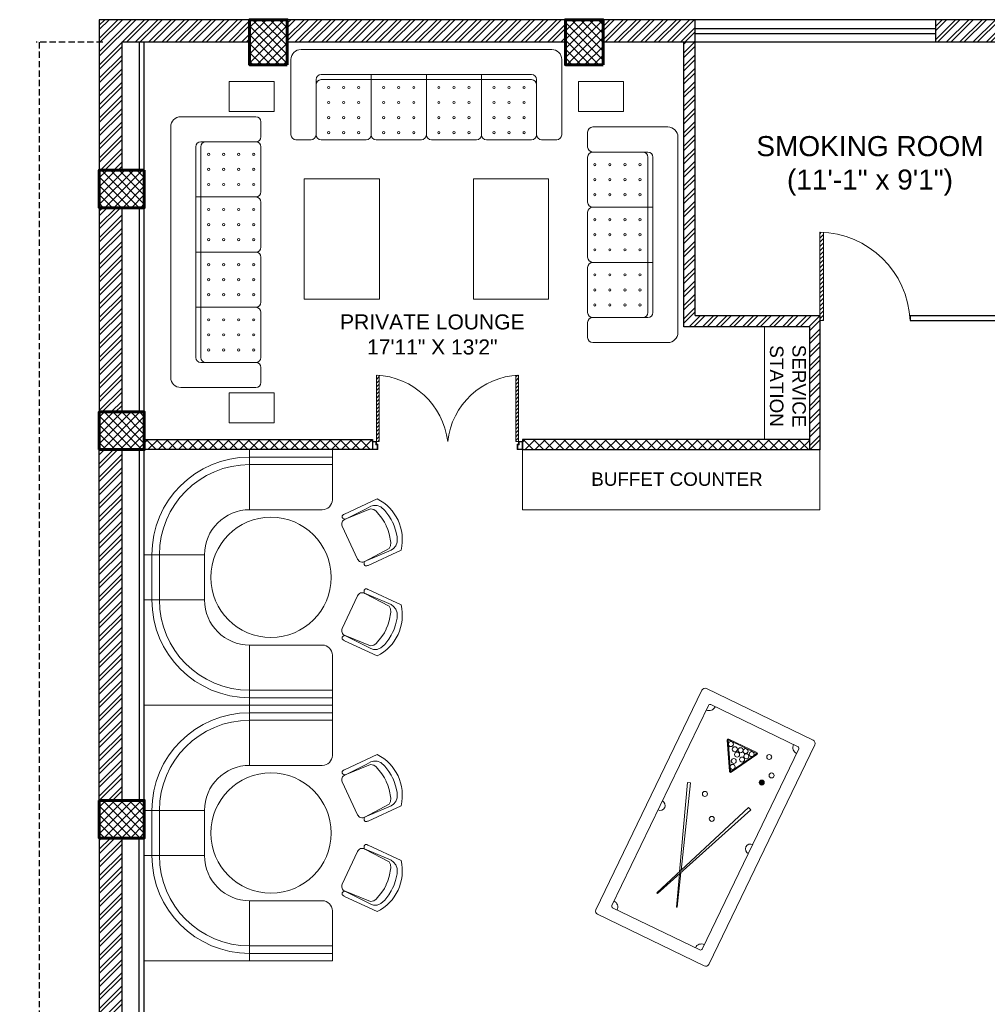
# Model space of a CAD drawing. Header units: inches. Extents: x 105152 to 158499, y 12149 to 30915.
# Tile 332 of 339: x 132136 to 132522, y 17960 to 18352. Entities that reach past the tile are written whole.
import ezdxf

# ---------------------------------------------------------------- set-up
doc = ezdxf.new("R2010")
doc.units = ezdxf.units.IN
doc.header["$MEASUREMENT"] = 0
doc.header["$PDMODE"] = 34
doc.linetypes.add('HIDDEN', pattern=[0.375, 0.25, -0.125])
doc.linetypes.add('HIDDEN2', pattern=[0.1875, 0.125, -0.0625])
doc.layers.add('PD_025_TEXT', color=61, linetype='Continuous')
doc.layers.add('PD_DIMENSION', color=101, linetype='Continuous')
for name, color, linetype, lineweight in [('PD_BRICK WALL_115', 134, 'Continuous', 30), ('PD_COLUMN', 2, 'Continuous', 60), ('PD_DOOR', 42, 'Continuous', 25), ('PD_ELEVATION_03', 80, 'Continuous', 25), ('PD_FURNITURE_LOOSE', 20, 'Continuous', 18), ('PD_HATCH', 45, 'Continuous', 9), ('PD_WINDOW', 140, 'Continuous', 25)]:
    doc.layers.add(name, color=color, linetype=linetype, lineweight=lineweight)
doc.styles.get("Standard").update_dxf_attribs({"font": 'arial.ttf', "height": 6})
doc.styles.add('style1', font='arial.ttf', dxfattribs={"height": 500})
doc.dimstyles.new('ISO-10', dxfattribs={"dimtxt": 6, "dimasz": 0.5, "dimexe": 1.25, "dimexo": 0.625, "dimtad": 1, "dimtoh": 1, "dimdec": 1, "dimlunit": 4, "dimtxsty": 'Standard', "dimblk": 'ARCHTICK', "dimcen": 2.5, "dimclrt": 3, "dimadec": 0, "dimazin": 0, "dimtfac": 1, "dimtdec": 1, "dimtmove": 1, "dimatfit": 3, "dimfxl": 1, "dimarcsym": 0})
pattern_1 = [(45, (277611.2745, 44121.918), (-1.767766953, 1.767766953), []), (135, (277611.2745, 44121.918), (-1.767766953, -1.767766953), [])]

# ---------------------------------------------------------------- blocks, each defined once
blk = doc.blocks.new('A$C57124B3B')
at = {"color": 251, "lineweight": 5}
for p, q in [((46, 504), (46, 109)), ((665, 109), (665, 506))]:
    blk.add_line(p, q, dxfattribs=at)
for points in [[(100, 525), (95, 530), (90, 534), (86, 537), (82, 539), (78, 541), (75, 542), (71, 542), (68, 542), (66, 541), (63, 541), (61, 540), (59, 539), (57, 538), (55, 537), (54, 535), (52, 534), (51, 532), (50, 529), (49, 526), (48, 522), (47, 516), (46, 509), (46, 506)], [(610, 525), (615, 530), (620, 534), (624, 537), (629, 539), (632, 541), (636, 542), (639, 542), (642, 542), (645, 541), (647, 541), (650, 540), (652, 539), (653, 538), (655, 537), (657, 535), (658, 534), (659, 532), (660, 529), (662, 526), (663, 522), (664, 516), (664, 509), (665, 506)], [(100, 525), (92, 265), (90, 207), (95, 175), (111, 140), (143, 111), (197, 86), (269, 70), (318, 65), (357, 65)], [(610, 525), (619, 265), (621, 207), (615, 175), (599, 140), (568, 111), (513, 86), (441, 70), (392, 65), (354, 65)]]:
    blk.add_lwpolyline(points, dxfattribs=at)
blk.add_lwpolyline([(353, 144), (310, 144), (260, 151), (165, 175), (136, 193), (116, 221), (100, 522, -0.429937), (157, 583), (553, 583, -0.429937), (610, 522), (594, 221), (575, 193), (545, 175), (450, 151), (401, 144), (357, 144)], format="xyb", dxfattribs=at)
blk.add_arc((355, 499), 498, 231.563, 308.437, dxfattribs=at)
blk = doc.blocks.new('FIXEDSEATING012')
at = {"color": 251, "lineweight": 5}
for p, q in [((0, 0), (0, -102)), ((75, 0), (0, 0)), ((42, -24), (42, 0)), ((75, -3), (75, 0)), ((75, -3), (42, -3)), ((75, -20), (75, -3)), ((42, -6), (75, -6)), ((42, -24), (71, -24)), ((24, -42), (0, -42)), ((3, -42), (3, -60)), ((6, -42), (6, -60)), ((24, -42), (24, -60)), ((24, -60), (0, -60)), ((42, -78), (71, -78)), ((42, -78), (42, -102)), ((75, -102), (75, -82)), ((42, -96), (75, -96)), ((75, -102), (0, -102)), ((75, -99), (42, -99))]:
    blk.add_line(p, q, dxfattribs=at)
blk.add_circle((50.51, -51), 24, dxfattribs=at)
for centre, radius, start, end in [((42, -42), 39, 90, 180), ((42, -42), 36, 90, 180), ((71, -20), 4, 270, 0), ((42, -42), 18, 90, 180), ((42, -60), 39, 180, 270), ((42, -60), 36, 180, 270), ((42, -60), 18, 180, 270), ((71, -82), 4, 0, 90)]:
    blk.add_arc(centre, radius, start, end, dxfattribs=at)
at = {"color": 251, "extrusion": (0, 0, -1), "yscale": 0.03640297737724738, "zscale": -0.03640297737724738}
for p, xscale, rotation in [((-95.77, -16.47), 0.03640297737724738, 245), ((-95.77, -85.53), -0.03640297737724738, 295)]:
    blk.add_blockref('A$C57124B3B', p, dxfattribs=dict(at, xscale=xscale, rotation=rotation))
blk = doc.blocks.new('ghfhgfh')
at = {"color": 251, "lineweight": 5}
for p, q in [((133107.64, 19586.52), (133207.64, 19586.52)), ((133103.64, 19552.52), (133103.64, 19582.52)), ((133211.64, 19582.52), (133211.64, 19552.52)), ((133211.64, 19582.52), (133211.64, 19552.52)), ((133113.64, 19552.52), (133113.64, 19574.52)), ((133199.64, 19576.52), (133115.64, 19576.52)), ((133115.64, 19574.52), (133199.64, 19574.52)), ((133135.64, 19576.52), (133135.64, 19552.52)), ((133157.64, 19576.52), (133157.64, 19552.52)), ((133179.64, 19576.52), (133179.64, 19552.52)), ((133201.64, 19574.52), (133201.64, 19552.52)), ((133111.64, 19550.52), (133105.64, 19550.52)), ((133133.64, 19550.52), (133115.64, 19550.52)), ((133155.64, 19550.52), (133137.64, 19550.52)), ((133159.64, 19550.52), (133177.64, 19550.52)), ((133181.64, 19550.52), (133199.64, 19550.52)), ((133203.64, 19550.52), (133209.64, 19550.52))]:
    blk.add_line(p, q, dxfattribs=at)
for centre in [(133118.64, 19571.38), (133124.64, 19571.38), (133130.64, 19571.38), (133140.64, 19571.38), (133146.64, 19571.38), (133152.64, 19571.38), (133162.64, 19571.38), (133168.64, 19571.38), (133174.64, 19571.38), (133184.64, 19571.38), (133190.64, 19571.38), (133196.64, 19571.38), (133118.64, 19565.38), (133124.64, 19565.38), (133130.64, 19565.38), (133140.64, 19565.38), (133146.64, 19565.38), (133152.64, 19565.38), (133162.64, 19565.38), (133168.64, 19565.38), (133174.64, 19565.38), (133184.64, 19565.38), (133190.64, 19565.38), (133196.64, 19565.38), (133118.64, 19559.38), (133124.64, 19559.38), (133130.64, 19559.38), (133140.64, 19559.38), (133146.64, 19559.38), (133152.64, 19559.38), (133162.64, 19559.38), (133168.64, 19559.38), (133174.64, 19559.38), (133184.64, 19559.38), (133190.64, 19559.38), (133196.64, 19559.38), (133118.64, 19553.38), (133124.64, 19553.38), (133130.64, 19553.38), (133140.64, 19553.38), (133146.64, 19553.38), (133152.64, 19553.38), (133162.64, 19553.38), (133168.64, 19553.38), (133174.64, 19553.38), (133184.64, 19553.38), (133190.64, 19553.38), (133196.64, 19553.38)]:
    blk.add_circle(centre, 0.442, dxfattribs=at)
for centre, radius, start, end in [((133107.64, 19582.52), 4, 90, 180), ((133207.64, 19582.52), 4, 0, 90), ((133115.64, 19574.52), 2, 90, 180), ((133115.64, 19572.52), 2, 90, 180), ((133199.64, 19574.52), 2, 0, 90), ((133199.64, 19572.52), 2, 0, 90), ((133105.64, 19552.52), 2, 180, 270), ((133111.64, 19552.52), 2, 270, 0), ((133115.64, 19552.52), 2, 180, 270), ((133133.64, 19552.52), 2, 270, 0), ((133137.64, 19552.52), 2, 180, 270), ((133155.64, 19552.52), 2, 270, 0), ((133159.64, 19552.52), 2, 180, 270), ((133177.64, 19552.52), 2, 270, 0), ((133181.64, 19552.52), 2, 180, 270), ((133199.64, 19552.52), 2, 270, 0), ((133203.64, 19552.52), 2, 180, 270), ((133209.64, 19552.52), 2, 270, 0)]:
    blk.add_arc(centre, radius, start, end, dxfattribs=at)
blk = doc.blocks.new('glassdoor65')
at = {"lineweight": 5, "ltscale": 25}
h = blk.add_hatch(dxfattribs=at)
h.set_pattern_fill('ANSI31', color=251, scale=9.6, angle=180, style=0)
h.set_pattern_definition([(225, (-60563.519, -11827.7423), (0.848528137, -0.848528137), [])])
edge = h.paths.add_edge_path()
edge.add_arc((0, 0), 35.19, 87.6548, 90, ccw=False)
edge.add_line((1.44, 35.16), (1.44, 0))
edge.add_line((1.44, 0), (0, 0))
edge.add_line((0, 0), (0, 35.19))
at = {"color": 251, "lineweight": 5, "ltscale": 25}
for p, q in [((0, 0), (0, 35.19)), ((1.44, 0), (1.44, 35.16)), ((0, 0), (1.44, 0))]:
    blk.add_line(p, q, dxfattribs=at)
blk.add_arc((-0.59, -1.42), 36.62, 2.2238, 89.0791, dxfattribs=at)
blk = doc.blocks.new('SNOOKER T')
at = {"lineweight": 5, "ltscale": 12}
h = blk.add_hatch(color=251, dxfattribs=at)
h.dxf.hatch_style = 1
h.paths.add_polyline_path([(-13082.48, -18423.94, 1), (-13080.63, -18423.94, 1)])
at = {"color": 251, "linetype": 'ByBlock', "lineweight": 5}
for p, q in [((-13134.22, -18407.15), (-13134.33, -18407.43)), ((-13135.8, -18415.28), (-13135.69, -18415.56))]:
    blk.add_line(p, q, dxfattribs=at)
at = {"color": 251, "lineweight": 5}
for points in [[(-13150.47, -18435.5), (-13060.45, -18435.5, 0.414214), (-13059.21, -18434.26), (-13059.21, -18390.48, 0.414214), (-13060.45, -18389.25), (-13150.47, -18389.25, 0.414214), (-13151.7, -18390.48), (-13151.7, -18434.26, 0.414214)], [(-13146.46, -18430.87), (-13064.46, -18430.87, 0.414214), (-13063.84, -18430.26), (-13063.84, -18394.49, 0.414214), (-13064.46, -18393.88), (-13146.46, -18393.88, 0.414214), (-13147.08, -18394.49), (-13147.08, -18430.26, 0.414214)]]:
    blk.add_lwpolyline(points, format="xyb", close=True, dxfattribs=at)
at = {"color": 251, "linetype": 'ByBlock', "lineweight": 5}
for points in [[(-13123.66, -18411.26), (-13093.03, -18400.28), (-13093.42, -18399.23), (-13124.42, -18410.96)], [(-13125.12, -18411.22), (-13136.67, -18415.6), (-13136.56, -18415.88), (-13124.39, -18411.52)]]:
    blk.add_lwpolyline(points, dxfattribs=at)
blk.add_lwpolyline([(-13092, -18423.61), (-13135.08, -18406.8), (-13135.19, -18407.09), (-13092.41, -18424.65)], close=True, dxfattribs=at)
for points in [[(-13073.06, -18417.87, 0.577193), (-13072.42, -18417.49), (-13072.42, -18406.04, 0.577193), (-13073.06, -18405.66), (-13082.99, -18411.39, 0.577665), (-13082.99, -18412.14)], [(-13072.89, -18417.57, 0.577193), (-13072.76, -18417.49), (-13072.76, -18406.04, 0.577193), (-13072.89, -18405.96), (-13082.82, -18411.69, 0.577665), (-13082.82, -18411.84)]]:
    blk.add_lwpolyline(points, format="xyb", close=True, dxfattribs=at)
for centre in [(-13094.46, -18406.9), (-13074.8, -18409.66), (-13073.72, -18407.51), (-13101.63, -18413.18), (-13081.02, -18411.74), (-13078.87, -18411.2), (-13076.23, -18411.27), (-13074.2, -18411.74), (-13077.07, -18413.71), (-13075.28, -18414.61), (-13073.72, -18413.51), (-13073.72, -18416.03), (-13081.55, -18423.94), (-13071.87, -18422.33), (-13077.61, -18426.09)]:
    blk.add_circle(centre, 0.925, dxfattribs=at)
at = {"color": 251, "lineweight": 5}
for centre, radius, start, end in [((-13147.08, -18393.88), 2.47, 270, 0), ((-13105.46, -18393.88), 1.85, 180, 0), ((-13063.84, -18393.88), 2.47, 180, 270), ((-13147.08, -18430.87), 2.47, 0, 90), ((-13105.46, -18430.87), 1.85, 0, 180), ((-13063.84, -18430.87), 2.47, 90, 180)]:
    blk.add_arc(centre, radius, start, end, dxfattribs=at)
blk = doc.blocks.new('door')
at = {"lineweight": 5}
h = blk.add_hatch(dxfattribs=at)
h.set_pattern_fill('ANSI31', color=251, scale=10, style=0)
h.set_pattern_definition([(45, (10752.127, -6120.4824), (-0.883883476, 0.883883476), [])])
edge = h.paths.add_edge_path()
edge.add_arc((-14403.84, -18781.42), 31.42, 180, 182.3452)
edge.add_line((-14435.23, -18782.7), (-14403.84, -18782.7))
edge.add_line((-14403.84, -18782.7), (-14403.84, -18781.42))
edge.add_line((-14403.84, -18781.42), (-14435.26, -18781.42))
h = blk.add_hatch(dxfattribs=at)
h.set_pattern_fill('ANSI31', color=251, scale=10, style=0)
h.set_pattern_definition([(45, (10752.127, -6123.4768), (-0.883883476, 0.883883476), [])])
edge = h.paths.add_edge_path()
edge.add_arc((-14403.84, -18848.7), 31.42, 177.6548, 180, ccw=False)
edge.add_line((-14435.23, -18847.41), (-14403.84, -18847.41))
edge.add_line((-14403.84, -18847.41), (-14403.84, -18848.7))
edge.add_line((-14403.84, -18848.7), (-14435.26, -18848.7))
at = {"color": 251, "lineweight": 5}
for p, q in [((-14403.84, -18780.13), (-14403.84, -18782.7)), ((-14403.84, -18781.42), (-14435.26, -18781.42)), ((-14403.84, -18782.7), (-14435.23, -18782.7)), ((-14403.84, -18848.7), (-14435.26, -18848.7)), ((-14403.84, -18847.41), (-14435.23, -18847.41)), ((-14403.84, -18849.98), (-14403.84, -18847.41))]:
    blk.add_line(p, q, dxfattribs=at)
for points in [[(-14399.98, -18782.06), (-14399.98, -18779.49), (-14403.84, -18779.49), (-14403.84, -18781.42), (-14402.55, -18781.42), (-14402.55, -18782.06), (-14399.98, -18782.06)], [(-14399.98, -18848.05), (-14399.98, -18850.62), (-14403.84, -18850.62), (-14403.84, -18848.7), (-14402.55, -18848.7), (-14402.55, -18848.05), (-14399.98, -18848.05)]]:
    blk.add_lwpolyline(points, dxfattribs=at)
for points in [[(-14400.24, -18781.8), (-14400.24, -18779.74), (-14403.58, -18779.74), (-14403.58, -18781.16), (-14402.3, -18781.16), (-14402.3, -18781.8)], [(-14400.24, -18848.31), (-14400.24, -18850.37), (-14403.58, -18850.37), (-14403.58, -18848.95), (-14402.3, -18848.95), (-14402.3, -18848.31)]]:
    blk.add_lwpolyline(points, close=True, dxfattribs=at)
for centre, radius, start, end in [((-14399.51, -18779.61), 35.79, 182.8848, 263.0539), ((-14399.87, -18850.35), 35.42, 96.4258, 177.3294)]:
    blk.add_arc(centre, radius, start, end, dxfattribs=at)
blk = doc.blocks.new('3SEATER445')
at = {"color": 251, "lineweight": 5}
for p, q in [((-31.85, 36), (-37.85, 36)), ((-9.85, 36), (-27.85, 36)), ((-5.85, 36), (12.15, 36)), ((16.15, 36), (34.15, 36)), ((38.15, 36), (44.15, 36)), ((-39.85, 4), (-39.85, 34)), ((-29.85, 12), (-29.85, 34)), ((-7.85, 10), (-7.85, 34)), ((14.15, 10), (14.15, 34)), ((36.15, 34), (36.15, 12)), ((46.15, 34), (46.15, 4)), ((34.15, 12), (-27.85, 12)), ((-27.85, 10), (34.15, 10)), ((42.15, 0), (-35.85, 0))]:
    blk.add_line(p, q, dxfattribs=at)
for centre in [(-24.85, 33.14), (-18.85, 33.14), (-12.85, 33.14), (-2.85, 33.14), (3.15, 33.14), (9.15, 33.14), (19.15, 33.14), (25.15, 33.14), (31.15, 33.14), (-24.85, 27.14), (-18.85, 27.14), (-12.85, 27.14), (-2.85, 27.14), (3.15, 27.14), (9.15, 27.14), (19.15, 27.14), (25.15, 27.14), (31.15, 27.14), (-24.85, 21.14), (-18.85, 21.14), (-12.85, 21.14), (-2.85, 21.14), (3.15, 21.14), (9.15, 21.14), (19.15, 21.14), (25.15, 21.14), (31.15, 21.14), (-24.85, 15.14), (-18.85, 15.14), (-12.85, 15.14), (-2.85, 15.14), (3.15, 15.14), (9.15, 15.14), (19.15, 15.14), (25.15, 15.14), (31.15, 15.14)]:
    blk.add_circle(centre, 0.442, dxfattribs=at)
for centre, radius, start, end in [((-37.85, 34), 2, 90, 180), ((-31.85, 34), 2, 0, 90), ((-27.85, 34), 2, 90, 180), ((-9.85, 34), 2, 0, 90), ((-5.85, 34), 2, 90, 180), ((12.15, 34), 2, 0, 90), ((16.15, 34), 2, 90, 180), ((34.15, 34), 2, 360, 90), ((38.15, 34), 2, 90, 180), ((44.15, 34), 2, 360, 90), ((-27.85, 14), 2, 180, 270), ((-27.85, 12), 2, 180, 270), ((34.15, 14), 2, 270, 0), ((34.15, 12), 2, 270, 0), ((-35.85, 4), 4, 180, 270), ((42.15, 4), 4, 270, 360)]:
    blk.add_arc(centre, radius, start, end, dxfattribs=at)
blk = doc.blocks.new('_ArchTick')
at = {"color": 0, "linetype": 'ByBlock', "const_width": 0.15}
blk.add_lwpolyline([(-0.5, -0.5), (0.5, 0.5)], dxfattribs=at)
blk = doc.blocks.new('*D291')
at = {"layer": 'Defpoints', "color": 0, "linetype": 'HIDDEN2', "ltscale": 10, "transparency": 16777216}
for p in [(132176.99, 18343.43), (132144.05, 17413.43), (132176.99, 17413.43)]:
    blk.add_point(p, dxfattribs=at)
at = {"layer": 'PD_DIMENSION', "color": 0, "linetype": 'HIDDEN', "lineweight": -2, "ltscale": 10, "transparency": 16777216}
for p, q in [((132169.45, 18343.43), (132142.8, 18343.43)), ((132144.05, 18343.43), (132144.05, 17413.43)), ((132169.45, 17413.43), (132142.8, 17413.43))]:
    blk.add_line(p, q, dxfattribs=at)
at = {"layer": 'PD_DIMENSION', "color": 0, "linetype": 'HIDDEN2', "lineweight": -2, "ltscale": 10, "transparency": 16777216, "xscale": 0.5, "yscale": 0.5, "zscale": 0.5}
for p, rotation in [((132144.05, 18343.43), 90), ((132144.05, 17413.43), 270)]:
    blk.add_blockref('_ArchTick', p, dxfattribs=dict(at, rotation=rotation))
at = {"layer": 'PD_DIMENSION', "color": 3, "linetype": 'HIDDEN2', "ltscale": 10, "transparency": 16777216, "insert": (132140.36, 17878.43), "char_height": 6, "attachment_point": 5, "rotation": 90}
blk.add_mtext('77\'-6"', dxfattribs=at)

msp = doc.modelspace()

# ---------------------------------------------------------------- hatches: boundary and pattern name
at = {"layer": 'PD_HATCH'}
h = msp.add_hatch(dxfattribs=at)
h.set_pattern_fill('ANSI32', color=256, scale=10)
h.set_pattern_definition([(45, (132173.841, 17518.1774), (-2.65165, 2.65165), []), (45, (132175.6088, 17518.1774), (-2.65165, 2.65165), [])])
h.paths.add_polyline_path([(132176.99, 17560.93), (132167.99, 17560.93), (132167.99, 17479.43), (132176.99, 17479.43)])
h.paths.add_polyline_path([(132538.49, 17413.43), (132368.99, 17413.43), (132368.99, 17404.43), (132538.49, 17404.43)])
h.paths.add_polyline_path([(132722.99, 17413.43), (132553.49, 17413.43), (132553.49, 17404.43), (132722.99, 17404.43)])
h.paths.add_polyline_path([(132176.99, 18277.43), (132167.99, 18277.43), (132167.99, 18195.93), (132176.99, 18195.93)])
h.paths.add_polyline_path([(132176.99, 18180.93), (132167.99, 18180.93), (132167.99, 18040.93), (132176.99, 18040.93)])
h.paths.add_polyline_path([(132176.99, 18025.93), (132167.99, 18025.93), (132167.99, 17885.93), (132176.99, 17885.93)])
h.paths.add_polyline_path([(132176.99, 17870.93), (132167.99, 17870.93), (132167.99, 17730.93), (132176.99, 17730.93)])
h.paths.add_polyline_path([(132176.99, 17715.93), (132167.99, 17715.93), (132167.99, 17575.93), (132176.99, 17575.93)])
h.paths.add_polyline_path([(133268.99, 18352.43), (133102.49, 18352.43), (133102.49, 18343.43), (133268.99, 18343.43)])
h.paths.add_polyline_path([(133087.49, 18352.43), (132922.49, 18352.43), (132922.49, 18343.43), (133087.49, 18343.43)])
h.paths.add_polyline_path([(132907.49, 18352.43), (132737.99, 18352.43), (132737.99, 18343.43), (132907.49, 18343.43)])
h.paths.add_polyline_path([(132722.99, 18352.43), (132553.49, 18352.43), (132553.49, 18343.43), (132722.99, 18343.43)])
h.paths.add_polyline_path([(132353.99, 18352.43), (132242.99, 18352.43), (132242.99, 18343.43), (132353.99, 18343.43)])
h.paths.add_polyline_path([(132227.99, 18352.43), (132167.99, 18352.43), (132167.99, 18292.43), (132176.99, 18292.43), (132176.99, 18343.43), (132227.99, 18343.43)])
h.paths.add_polyline_path([(132176.99, 17464.43), (132167.99, 17464.43), (132167.99, 17404.43), (132227.99, 17404.43), (132227.99, 17413.43), (132176.99, 17413.43)])
h.paths.add_polyline_path([(132353.99, 17413.43), (132242.99, 17413.43), (132242.99, 17404.43), (132353.99, 17404.43)])
h.paths.add_polyline_path([(132762.74, 17413.43), (132737.99, 17413.43), (132737.99, 17404.43), (132762.74, 17404.43)])
h.paths.add_polyline_path([(132907.49, 17413.43), (132882.74, 17413.43), (132882.74, 17404.43), (132907.49, 17404.43)])
h.paths.add_polyline_path([(132944.99, 17413.43), (132922.49, 17413.43), (132922.49, 17404.43), (132944.99, 17404.43)])
h.paths.add_polyline_path([(133087.49, 17413.43), (133064.99, 17413.43), (133064.99, 17404.43), (133087.49, 17404.43)])
h.paths.add_polyline_path([(133124.99, 17413.43), (133102.49, 17413.43), (133102.49, 17404.43), (133124.99, 17404.43)])
h.paths.add_polyline_path([(133268.99, 17413.43), (133244.99, 17413.43), (133244.99, 17404.43), (133268.99, 17404.43)])
h.paths.add_polyline_path([(133283.99, 17422.43), (133274.99, 17422.43)])
h.paths.add_polyline_path([(133283.99, 17560.93), (133274.99, 17560.93), (133274.99, 17422.43), (133283.99, 17422.43)])
h.paths.add_polyline_path([(133283.99, 17715.93), (133274.99, 17715.93), (133274.99, 17575.93), (133283.99, 17575.93)])
h.paths.add_polyline_path([(133283.99, 18025.93), (133274.99, 18025.93), (133274.99, 17730.93), (133283.99, 17730.93)])
h.paths.add_polyline_path([(133283.99, 18334.43), (133274.99, 18334.43), (133274.99, 18195.93), (133283.99, 18195.93)])
h.paths.add_polyline_path([(133265.99, 18192.93), (133160.99, 18192.93), (133160.99, 18183.93), (133265.99, 18183.93)])
h.paths.add_polyline_path([(133160.99, 18180.93), (133151.99, 18180.93), (133151.99, 18102.93), (133160.99, 18102.93)])
h.paths.add_polyline_path([(133151.99, 18192.93), (133079.99, 18192.93), (133079.99, 18183.93), (133151.99, 18183.93)])
h.paths.add_polyline_path([(133079.99, 18180.93), (133070.99, 18180.93), (133070.99, 18102.93), (133079.99, 18102.93)])
h.paths.add_polyline_path([(133070.99, 18192.93), (132989.99, 18192.93), (132989.99, 18090.93), (133016.99, 18090.93), (133016.99, 18099.93), (132998.99, 18099.93), (132998.99, 18183.93), (133070.99, 18183.93)])
h.paths.add_polyline_path([(133070.99, 18099.93), (133052.99, 18099.93), (133052.99, 18090.93), (133070.99, 18090.93)], flags=17)
h.paths.add_polyline_path([(133097.99, 18099.93), (133079.99, 18099.93), (133079.99, 18090.93), (133097.99, 18090.93)])
h.paths.add_polyline_path([(133151.99, 18099.93), (133133.99, 18099.93), (133133.99, 18090.93), (133151.99, 18090.93)])
h.paths.add_polyline_path([(133160.99, 18090.93), (133151.99, 18090.93), (133151.99, 18027.93), (133160.99, 18027.93)])
h.paths.add_polyline_path([(133283.99, 18041.93), (133274.99, 18041.93), (133274.99, 18040.93), (133283.99, 18040.93)])
h.paths.add_polyline_path([(133283.99, 18180.93), (133274.99, 18180.93), (133274.99, 18161.93), (133283.99, 18161.93)])
h.paths.add_polyline_path([(132405.74, 18343.43), (132405.74, 18352.43), (132368.99, 18352.43), (132368.99, 18343.43)])
h.paths.add_polyline_path([(132501.74, 18352.43), (132501.74, 18343.43), (132538.49, 18343.43), (132538.49, 18352.43)])
h = msp.add_hatch(dxfattribs=at)
h.set_pattern_fill('ANSI37', color=256, scale=20)
h.set_pattern_definition(pattern_1)
h.paths.add_polyline_path([(132242.99, 18352.43), (132227.99, 18352.43), (132227.99, 18334.43), (132242.99, 18334.43)])
h = msp.add_hatch(dxfattribs=at)
h.set_pattern_fill('ANSI37', color=256, scale=20)
h.set_pattern_definition(pattern_1)
h.paths.add_polyline_path([(132368.99, 18352.43), (132353.99, 18352.43), (132353.99, 18334.43), (132368.99, 18334.43)])
h = msp.add_hatch(dxfattribs=at)
h.set_pattern_fill('ANSI32', color=256, scale=10)
h.set_pattern_definition([(45, (-860.4397, 0), (-2.65165043, 2.65165043), []), (45, (-858.672, 0), (-2.65165043, 2.65165043), [])])
h.paths.add_polyline_path([(132405.74, 18343.43), (132401.24, 18343.43), (132401.24, 18229.93), (132451.44, 18229.93), (132451.44, 18180.93), (132455.44, 18180.85), (132455.44, 18234.43), (132405.74, 18234.43)])
h = msp.add_hatch(dxfattribs=at)
h.set_pattern_fill('ANSI37', color=256, scale=20)
h.set_pattern_definition(pattern_1)
h.paths.add_polyline_path([(132167.99, 18292.43), (132167.99, 18277.43), (132185.99, 18277.43), (132185.99, 18292.43)])
h = msp.add_hatch(dxfattribs=at)
h.set_pattern_fill('ANSI37', color=256, scale=20)
h.set_pattern_definition(pattern_1)
h.paths.add_polyline_path([(132167.99, 18180.93), (132167.99, 18195.93), (132185.99, 18195.93), (132185.99, 18180.93)])
h = msp.add_hatch(dxfattribs=at)
h.set_pattern_fill('ANSI37', color=256, scale=23)
h.set_pattern_definition([(45, (1500, 0), (-2.032931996, 2.032931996), []), (135, (1500, 0), (-2.032931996, -2.032931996), [])])
h.paths.add_polyline_path([(132451.44, 18184.93), (132336.92, 18184.93), (132336.92, 18180.93), (132451.44, 18180.93)])
h.paths.add_polyline_path([(132276.98, 18184.93), (132185.99, 18184.93), (132185.99, 18180.93), (132276.98, 18180.93)])
h = msp.add_hatch(dxfattribs=at)
h.set_pattern_fill('ANSI37', color=256, scale=20)
h.set_pattern_definition(pattern_1)
h.paths.add_polyline_path([(132167.99, 18040.93), (132167.99, 18025.93), (132185.99, 18025.93), (132185.99, 18040.93)])

# ---------------------------------------------------------------- linework, layer by layer
at = {"layer": 'PD_BRICK WALL_115', "lineweight": 30}
for p, q in [((132405.74, 18352.43), (132167.99, 18352.43)), ((132167.99, 18352.43), (132167.99, 18195.93)), ((132405.74, 18343.43), (132405.74, 18352.43)), ((133283.99, 18352.43), (132501.74, 18352.43)), ((132501.74, 18343.43), (132501.74, 18352.43)), ((132227.99, 18343.43), (132176.99, 18343.43)), ((132176.99, 18343.43), (132176.99, 18292.43)), ((132353.99, 18343.43), (132242.99, 18343.43)), ((132405.74, 18343.43), (132368.99, 18343.43)), ((132401.24, 18229.93), (132401.24, 18343.43)), ((132405.74, 18234.43), (132405.74, 18343.43)), ((132538.49, 18343.43), (132501.74, 18343.43)), ((132176.99, 18277.43), (132176.99, 18195.93)), ((132167.99, 18040.93), (132167.99, 18180.93)), ((132176.99, 18180.93), (132176.99, 18040.93)), ((132167.99, 18025.93), (132167.99, 17885.93)), ((132176.99, 18025.93), (132176.99, 17885.93))]:
    msp.add_line(p, q, dxfattribs=at)
for points in [[(132450.94, 18229.93), (132401.24, 18229.93), (132401.24, 18234.43)], [(132405.74, 18234.43), (132455.44, 18234.43), (132455.44, 18180.85), (132451.44, 18180.85), (132451.44, 18229.93)]]:
    msp.add_lwpolyline(points, dxfattribs=at)
for points in [[(132185.99, 18184.93), (132276.97, 18184.93), (132276.97, 18180.93), (132185.99, 18180.93)], [(132336.91, 18180.93), (132451.44, 18180.93), (132451.44, 18184.93), (132336.91, 18184.93)]]:
    msp.add_lwpolyline(points, close=True, dxfattribs=at)
at = {"layer": 'PD_COLUMN'}
for points in [[(132242.99, 18334.43), (132227.99, 18334.43), (132227.99, 18352.43), (132242.99, 18352.43)], [(132368.99, 18334.43), (132353.99, 18334.43), (132353.99, 18352.43), (132368.99, 18352.43)], [(132185.99, 18292.43), (132185.99, 18277.43), (132167.99, 18277.43), (132167.99, 18292.43)], [(132167.99, 18180.93), (132167.99, 18195.93), (132185.99, 18195.93), (132185.99, 18180.93)], [(132167.99, 18040.93), (132167.99, 18025.93), (132185.99, 18025.93), (132185.99, 18040.93)]]:
    msp.add_lwpolyline(points, close=True, dxfattribs=at)
at = {"layer": 'PD_ELEVATION_03'}
for p, q in [((132183.99, 17885.93), (132183.99, 18025.93)), ((132185.99, 17885.93), (132185.99, 18025.93))]:
    msp.add_line(p, q, dxfattribs=at)
for points in [[(132183.99, 18343.43), (132183.99, 18292.43), (132185.99, 18292.43), (132185.99, 18343.43)], [(132183.99, 18277.5), (132183.99, 18195.93), (132185.99, 18195.93), (132185.99, 18277.5)], [(132183.99, 18180.93), (132183.99, 18040.93), (132185.99, 18040.93), (132185.99, 18180.93)]]:
    msp.add_lwpolyline(points, close=True, dxfattribs=at)
at = {"layer": 'PD_FURNITURE_LOOSE'}
for p, q in [((132336.91, 18180.93), (132336.91, 18156.85)), ((132455.44, 18180.85), (132455.44, 18156.85)), ((132455.44, 18156.85), (132336.91, 18156.85)), ((132185.99, 18123.43), (132185.99, 18141.43))]:
    msp.add_line(p, q, dxfattribs=at)
for points in [[(132237.84, 18327.75), (132219.84, 18327.75), (132219.84, 18315.75), (132237.84, 18315.75)], [(132359.15, 18327.75), (132377.15, 18327.75), (132377.15, 18315.75), (132359.15, 18315.75)], [(132279.74, 18240.97), (132249.74, 18240.97), (132249.74, 18288.97), (132279.74, 18288.97)], [(132317.24, 18240.97), (132347.24, 18240.97), (132347.24, 18288.97), (132317.24, 18288.97)], [(132451.44, 18229.93), (132433.44, 18229.93), (132433.44, 18184.93), (132451.44, 18184.93)], [(132237.84, 18191.62), (132219.84, 18191.62), (132219.84, 18203.62), (132237.84, 18203.62)]]:
    msp.add_lwpolyline(points, close=True, dxfattribs=at)
at = {"layer": 'PD_WINDOW'}
for p, q in [((132501.74, 18352.43), (132405.74, 18352.43)), ((132405.74, 18348.93), (132501.74, 18348.93)), ((132405.74, 18346.93), (132501.74, 18346.93)), ((132501.74, 18343.43), (132405.74, 18343.43)), ((132455.44, 18234.43), (132455.44, 18232.43)), ((132491.44, 18234.43), (132538.49, 18234.43)), ((132491.44, 18234.43), (132491.44, 18232.43)), ((132491.44, 18232.43), (132538.49, 18232.43))]:
    msp.add_line(p, q, dxfattribs=at)

# ---------------------------------------------------------------- block references
at = {"layer": 'PD_DOOR', "ltscale": 25}
msp.add_blockref('glassdoor65', (132455.44, 18232.43), dxfattribs=at)
at = {"layer": 'PD_DOOR', "color": 251, "ltscale": 25, "xscale": -0.842675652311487, "yscale": 0.842675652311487, "zscale": 0.842675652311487, "rotation": 90}
msp.add_blockref('door', (116451.95, 6046.41), dxfattribs=at)
at = {"layer": 'PD_FURNITURE_LOOSE'}
for name, p in [('ghfhgfh', (-859.15, -1246)), ('FIXEDSEATING012', (132185.99, 18180.93)), ('FIXEDSEATING012', (132185.99, 18078.93))]:
    msp.add_blockref(name, p, dxfattribs=at)
at = {"layer": 'PD_FURNITURE_LOOSE', "rotation": 90}
msp.add_blockref('ghfhgfh', (151783.03, -114897.95), dxfattribs=at)
at = {"layer": 'PD_FURNITURE_LOOSE', "xscale": -1, "rotation": 90}
msp.add_blockref('3SEATER445', (132398.84, 18269.77), dxfattribs=at)
at = {"layer": 'PD_FURNITURE_LOOSE', "xscale": 1.081209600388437, "yscale": 1.081209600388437, "zscale": 1.081209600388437, "rotation": 64.22561701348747}
msp.add_blockref('SNOOKER T', (120644.1, 39446.7), dxfattribs=at)

# ---------------------------------------------------------------- texts
at = {"layer": 'PD_025_TEXT', "attachment_point": 1, "style": 'style1'}
for s, insert, char_height, width in [('\\pxqc;SMOKING ROOM\\P(11\'-1" x 9\'1")', (132394.01, 18305.99), 8, 162.9076), ('\\pxqc;PRIVATE LOUNGE\\P17\'11" X 13\'2"', (132219.42, 18234.86), 6, 162.9076), ('\\pxqc;BUFFET COUNTER', (132343.75, 18171.83), 5.3726, 109.4043)]:
    msp.add_mtext(s, dxfattribs=dict(at, insert=insert, char_height=char_height, width=width))
at = {"layer": 'PD_025_TEXT', "insert": (132449.89, 18260.97), "char_height": 5.3726, "width": 109.4043, "attachment_point": 1, "rotation": 270, "style": 'style1'}
msp.add_mtext('\\pxqc;SERVICE\\PSTATION', dxfattribs=at)

# ---------------------------------------------------------------- dimensions: what is measured, and where the dimension line sits
at = {"layer": 'PD_DIMENSION', "linetype": 'HIDDEN2', "ltscale": 10}
dim = msp.add_linear_dim(base=(132144.05, 17413.43), p1=(132176.99, 18343.43), p2=(132176.99, 17413.43), angle=90, dimstyle='ISO-10', override={"dimdec": 0, "dimfxl": 25.4, "dimfxlon": 1, "dimarcsym": 1}, dxfattribs=at)
dim.commit()
dim.dimension.update_dxf_attribs({"geometry": '*D291', "text_midpoint": (132140.36, 17878.43)})

doc.saveas('drawing.dxf')
